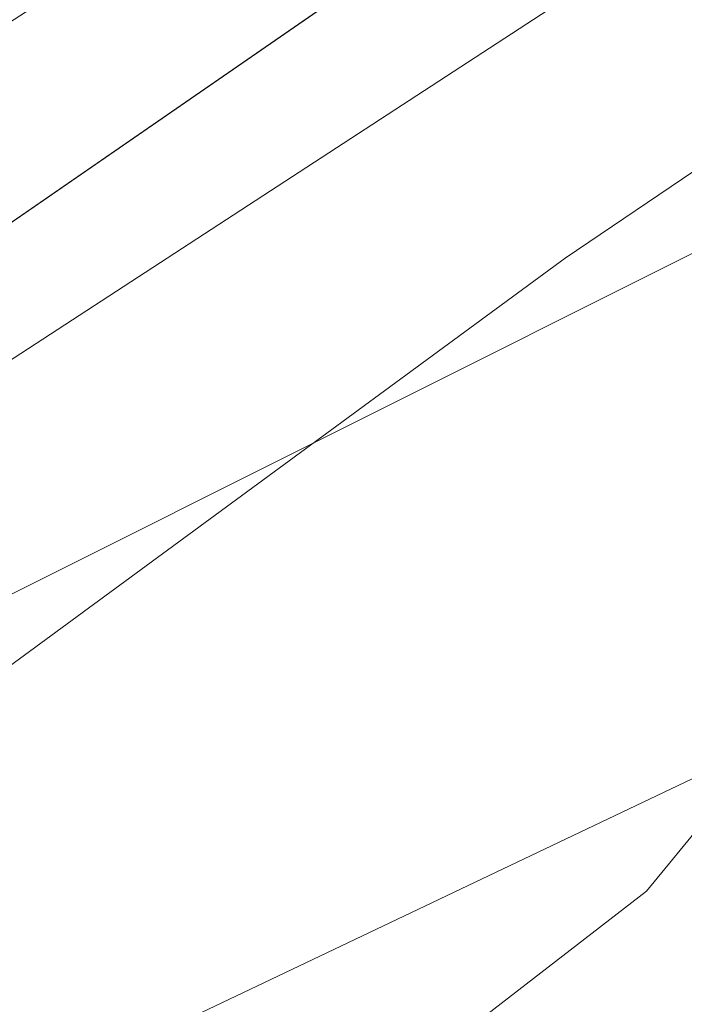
# Model space of a CAD drawing. Header units: metres. Extents: x 163543 to 168130, y 402678 to 405437.
# Tile 651 of 1056: x 165494.44 to 165498.4, y 403929.83 to 403935.71. Entities that reach past the tile are written whole.
import ezdxf

# ---------------------------------------------------------------- set-up
doc = ezdxf.new("R2010")
doc.units = ezdxf.units.M
for name, color, linetype, lineweight in [('X-CA190022.004-UO-BGT_Ondergrond$0$GE_201_SHDHek_Lijn_GEM', 253, 'X-CA190022.004-UO-BGT_Ondergrond$0$Hekwerk', 9), ('X-CA190022.004-UO-BGT_Ondergrond$0$GE_461_BTDGraslandoverig_Vlak_GEM', 253, 'Continuous', 9), ('X-CA190022.004-UO-BGT_Ondergrond$0$GE_476_BTDGraslandagrarisch_Vlak_GEM', 253, 'Continuous', 9), ('X-CA190022.004-UO-BGT_Ondergrond$0$GE_504_WTDWaterloop_sloot_Vlak_GEM', 253, 'Continuous', 9), ('X-CA190022.004-UO-BGT_Ondergrond$0$GE_541_OWTOever_slootkant_Vlak_GEM', 253, 'Continuous', 9), ('X-CA190022.004-UO-KAD_Percelen$0$B-WE-KG-GRENS_PERCEEL-GV', 150, 'Continuous', 9)]:
    doc.layers.add(name, color=color, linetype=linetype, lineweight=lineweight)
doc.linetypes.add('X-CA190022.004-UO-BGT_Ondergrond$0$Hekwerk', pattern='A,5,-1.5,[2,dgnlstyle-Veghel.shx,S=0.007937,R=0,X=0,Y=0],-1.5', length=8)

msp = doc.modelspace()

# ---------------------------------------------------------------- linework, layer by layer
at = {"layer": 'X-CA190022.004-UO-BGT_Ondergrond$0$GE_201_SHDHek_Lijn_GEM'}
msp.add_line((165492.489, 403933.186), (165497.568, 403936.696), dxfattribs=at)
at = {"layer": 'X-CA190022.004-UO-BGT_Ondergrond$0$GE_461_BTDGraslandoverig_Vlak_GEM', "flags": 128}
msp.add_lwpolyline([(165498.332, 403936.252), (165490.86, 403931.38), (165482.421, 403926.8), (165471.772, 403921.701), (165465.332, 403918.371), (165460.346, 403916.117), (165457.866, 403914.841), (165457.401, 403914.602), (165455.108, 403913.319), (165453.858, 403912.723), (165451.536, 403917.368), (165452.145, 403917.634), (165453.696, 403914.087), (165457.533, 403915.765), (165458.248, 403916.453), (165479.295, 403926.202), (165492.489, 403933.186), (165497.568, 403936.696), (165497.763, 403936.831), (165498.332, 403936.252)], dxfattribs=at)
at = {"layer": 'X-CA190022.004-UO-BGT_Ondergrond$0$GE_476_BTDGraslandagrarisch_Vlak_GEM', "flags": 128}
msp.add_lwpolyline([(165497.568, 403936.696), (165492.489, 403933.186), (165479.295, 403926.202), (165458.248, 403916.453), (165457.533, 403915.765), (165455.982, 403919.312), (165455.43, 403919.071), (165452.145, 403917.634), (165451.536, 403917.368), (165453.858, 403912.723), (165435.027, 403903.751)], dxfattribs=at)
at = {"layer": 'X-CA190022.004-UO-BGT_Ondergrond$0$GE_504_WTDWaterloop_sloot_Vlak_GEM', "flags": 128}
msp.add_lwpolyline([(165394.37, 403883.117), (165410.855, 403890.87), (165432.998, 403901.193), (165448.153, 403908.51), (165467.316, 403918.285), (165493.188, 403930.978), (165497.688, 403934.283), (165499.377, 403935.428), (165499.928, 403935.611), (165500.722, 403934.769), (165500.495, 403934.327), (165499.733, 403932.417), (165498.172, 403930.507), (165492.915, 403926.449), (165471.659, 403915.411), (165458.016, 403909.344), (165447.554, 403904.256), (165428.723, 403894.968), (165416.964, 403889.751), (165411.186, 403887.025), (165399.808, 403881.291)], dxfattribs=at)
at = {"layer": 'X-CA190022.004-UO-BGT_Ondergrond$0$GE_541_OWTOever_slootkant_Vlak_GEM', "flags": 128}
for points in [[(165435.027, 403903.751), (165453.858, 403912.723), (165455.108, 403913.319), (165457.401, 403914.602), (165457.866, 403914.841), (165460.346, 403916.117), (165465.332, 403918.371), (165471.772, 403921.701), (165482.421, 403926.8), (165490.86, 403931.38), (165498.332, 403936.252), (165498.453, 403936.129), (165499.089, 403936.746), (165499.74, 403937.17), (165502.06, 403935.175), (165501.371, 403932.143), (165499.33, 403929.427), (165493.464, 403925.411), (165480.008, 403918.483), (165466.917, 403912.152)], [(165399.808, 403881.291), (165411.186, 403887.025), (165416.964, 403889.751), (165428.723, 403894.968), (165447.554, 403904.256), (165458.016, 403909.344), (165471.659, 403915.411), (165492.915, 403926.449), (165498.172, 403930.507), (165499.733, 403932.417), (165500.495, 403934.327), (165500.722, 403934.769), (165499.928, 403935.611), (165499.377, 403935.428), (165497.688, 403934.283), (165493.188, 403930.978), (165467.316, 403918.285), (165448.153, 403908.51), (165432.998, 403901.193), (165410.855, 403890.87), (165394.37, 403883.117)]]:
    msp.add_lwpolyline(points, dxfattribs=at)
at = {"layer": 'X-CA190022.004-UO-KAD_Percelen$0$B-WE-KG-GRENS_PERCEEL-GV', "flags": 128}
msp.add_lwpolyline([(165196.7, 403790), (165276.2, 403826.7), (165276.248, 403824.924), (165276.3, 403823), (165372.327, 403871.117), (165507.8, 403939), (165504.3, 403942.15), (165497.079, 403937.449), (165489.46, 403932.49), (165323.1, 403852.205), (165220.21, 403802.55), (165215.14, 403802.41), (165211.94, 403806.63), (165196.73, 403847.93)], dxfattribs=at)
for points in [[(165513.006, 403935.006), (165507.8, 403939), (165372.327, 403871.117), (165504.764, 403934.187), (165505.996, 403931.629)], [(165198.984, 403783.721), (165203.794, 403770.499), (165219.371, 403778.022), (165261.19, 403798.093), (165312.395, 403823.042), (165377.01, 403853.973), (165439.548, 403884.215), (165525.447, 403925.461), (165513.006, 403935.006), (165505.996, 403931.629), (165504.764, 403934.187), (165372.327, 403871.117), (165276.3, 403823), (165276.248, 403824.924), (165211.72, 403793.834), (165208.803, 403792.162), (165203.98, 403789.794), (165205.414, 403786.827)]]:
    msp.add_lwpolyline(points, close=True, dxfattribs=at)

doc.saveas('drawing.dxf')
